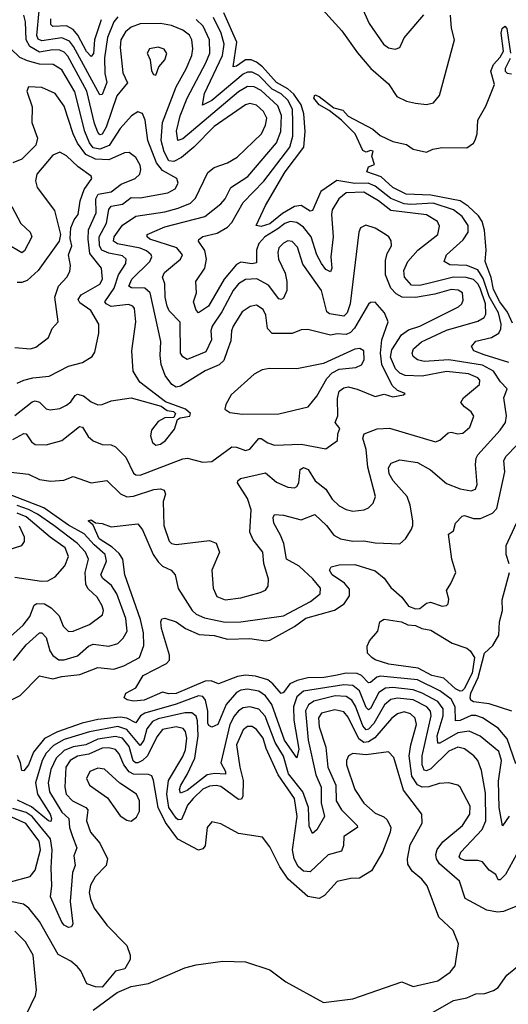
# Model space of a CAD drawing. Extents: x 1552294 to 1694791, y 811929 to 917222.
# Tile 303 of 643: x 1601956 to 1604141, y 900845 to 905245. Entities that reach past the tile are written whole.
import ezdxf

# ---------------------------------------------------------------- set-up
doc = ezdxf.new("R2010")
doc.units = 0

msp = doc.modelspace()

# ---------------------------------------------------------------- linework, layer by layer
at = {"layer": '0CON10XD'}
for points in [[(1603253.5, 905355), (1603396.4, 905195), (1603466.6, 905096.6), (1603526.7, 905026.7), (1603605, 904958.5), (1603641.8, 904901.8), (1603685, 904880.9), (1603725, 904871.5), (1603774.6, 904865.4), (1603806.2, 904873.8), (1603833.3, 904906.7), (1603900.6, 905155), (1603886.7, 905206.7), (1603882.2, 905265)], [(1603485, 905304.2), (1603518.5, 905228.5), (1603582.2, 905135), (1603605, 905118.5), (1603635, 905113.1), (1603655, 905121.2), (1603675, 905164.2), (1603763.2, 905266.8)], [(1601769.1, 902130.9), (1601958.9, 902225), (1602045, 902313.3), (1602105, 902299.4), (1602145, 902310.6), (1602225, 902319.1), (1602305, 902350.8), (1602376.5, 902343.5), (1602422.2, 902357.8), (1602491.5, 902395), (1602510.9, 902449.1), (1602509.7, 902505), (1602496.2, 902565), (1602426.3, 902765), (1602416.8, 902835), (1602400.3, 902860.3), (1602368.8, 902888.8), (1602311.3, 902925), (1602285, 902986.7), (1602262.5, 903005), (1602275, 903010), (1602295, 902996.2), (1602325, 902993.3), (1602365, 902978.5), (1602485, 902992), (1602505, 902965.7), (1602553.1, 902855), (1602575, 902821.8), (1602595, 902803.6), (1602633.5, 902785), (1602650.8, 902765), (1602665, 902704), (1602726.9, 902605), (1602745, 902588.2), (1602782.3, 902572.3), (1602875, 902553.3), (1602945, 902553.9), (1603135, 902581.4), (1603255.6, 902645), (1603299.9, 902680.1), (1603301.2, 902705), (1603266.9, 902746.9), (1603205, 902802.6), (1603149.2, 902835), (1603137.4, 902905), (1603121.5, 902941.5), (1603092.1, 902995), (1603088.8, 903021.2), (1603095, 903033.8), (1603135, 903031.1), (1603215, 903010), (1603275, 903034.5), (1603327.3, 902985), (1603361.2, 902941.2), (1603390.8, 902925), (1603445, 902914.8), (1603495, 902916.8), (1603545, 902907.1), (1603655, 902903.1), (1603681.4, 902925), (1603706.9, 902965), (1603714.4, 902985), (1603713.8, 903006.2), (1603702.1, 903075), (1603687.9, 903115), (1603625.3, 903185), (1603608, 903215), (1603605, 903242.5), (1603617.3, 903262.7), (1603655, 903278.5), (1603735, 903265.8), (1603793.4, 903233.4), (1603865, 903173.1), (1603925, 903149.2), (1603975, 903140.5), (1603993.3, 903146.7), (1604001.8, 903168.2), (1603993.3, 903256.7), (1603996.4, 903285), (1604005, 903301.2), (1604105, 903410.3), (1604128.5, 903445), (1604132.1, 903475), (1604120.3, 903555), (1604135.4, 903595.4), (1604106.5, 903626.5), (1604075.2, 903675), (1604025, 903701.4), (1603875, 903724.6), (1603765, 903718), (1603735.2, 903725.2), (1603715, 903740), (1603711.2, 903755), (1603717.1, 903775), (1603752.9, 903805), (1603865, 903858), (1604005, 903897.4), (1604033.1, 903915), (1604040.3, 903929.7), (1604038.4, 903975), (1604015.2, 904045.2), (1604004.9, 904065), (1603985, 904083.7), (1603952.9, 904092.9), (1603895, 904095.1), (1603800.8, 904070.8), (1603745, 904057.4), (1603708.2, 904058.2), (1603677.1, 904095), (1603672.9, 904125), (1603691.9, 904165), (1603735.9, 904215), (1603825.2, 904284.8), (1603832.4, 904322.4), (1603823.5, 904343.5), (1603775, 904372.8), (1603615, 904392.9), (1603560.9, 904435), (1603495, 904474.7), (1603415, 904471.2), (1603383.5, 904445), (1603353.2, 904395), (1603349.5, 904375), (1603357.9, 904275), (1603347.7, 904185), (1603351.1, 904135), (1603345, 904118.1), (1603325, 904128.9), (1603305, 904155.4), (1603285.2, 904195), (1603259.8, 904275), (1603225, 904317.9), (1603195, 904338.3), (1603165, 904343.8), (1603141.6, 904335), (1603109.8, 904309.8), (1603051.6, 904275), (1603025.6, 904245), (1603015.2, 904214.8), (1603015, 904158.2), (1602995.2, 904154.8), (1602945, 904161.4), (1602925, 904150.4), (1602870.4, 904085), (1602800.2, 903965), (1602755, 903934.4), (1602745, 903947.5), (1602733.8, 903985), (1602746.8, 904025), (1602743.1, 904075), (1602783.5, 904135), (1602791.3, 904175), (1602783.9, 904213.9), (1602755.6, 904255), (1602756.6, 904263.4), (1602775, 904276.2), (1602839.6, 904290.4), (1602885, 904318.4), (1602905, 904338.8), (1602955, 904428), (1603047.1, 904522.9), (1603163.5, 904675), (1603177.1, 904725), (1603177.8, 904787.8), (1603175.8, 904845), (1603155.4, 904885), (1603125, 904913.4), (1603085.1, 904935), (1603025, 904995.1), (1602995, 905010), (1602975, 905010.5), (1602955, 905002.3), (1602815, 904883.8), (1602773.5, 904863.5), (1602782.1, 904915), (1602862.8, 905085), (1602870.4, 905135), (1602856.7, 905185), (1602822.1, 905255)], [(1603465, 903593.6), (1603545, 903560.9), (1603585, 903571.5), (1603625, 903559.2), (1603671.7, 903568.3), (1603680, 903575), (1603645, 903588.6), (1603621.1, 903611.1), (1603574.7, 903704.7), (1603569.6, 903755), (1603574.9, 903815.1), (1603603.1, 903895), (1603586.4, 903935), (1603545, 903982.1), (1603525, 903981.5), (1603515, 903973.3), (1603453.3, 903866.7), (1603435, 903847), (1603415, 903838.5), (1603375, 903840.7), (1603345, 903834.8), (1603245, 903860.5), (1603215, 903858.8), (1603175, 903843.2), (1603085, 903842.2), (1603063.9, 903865), (1603056, 903925), (1603045, 903950.4), (1603015, 903969.1), (1602986.2, 903963.8), (1602951, 903939), (1602910.3, 903875), (1602902.7, 903855), (1602899.4, 903810.6), (1602884.1, 903765), (1602868.1, 903721.9), (1602847.8, 903702.2), (1602785, 903675.3), (1602675, 903607.6), (1602655, 903602.9), (1602636.2, 903615), (1602606.2, 903655), (1602589.3, 903705), (1602584.3, 903745), (1602587.7, 903807.7), (1602540, 904025), (1602515.6, 904045), (1602456.6, 904046.6), (1602443.7, 904055), (1602457.7, 904085), (1602537.7, 904165), (1602546.5, 904185), (1602544.1, 904195), (1602522.5, 904212.5), (1602494.1, 904224.1), (1602393.6, 904243.6), (1602375.7, 904255), (1602378, 904275), (1602415, 904326.8), (1602475, 904367.5), (1602605, 904386.7), (1602665, 904402.2), (1602720, 904425), (1602741.9, 904448.1), (1602797.8, 904562.2), (1602825, 904584.6), (1602885, 904605.4), (1602929, 904631), (1603036.6, 904735), (1603055, 904774), (1603060.5, 904805), (1603045.9, 904835), (1603015, 904862.6), (1602985, 904869.8), (1602965.6, 904864.4), (1602825, 904767.4), (1602734.6, 904675.4), (1602680.2, 904629.8), (1602645, 904611.2), (1602623.1, 904615), (1602602.7, 904655), (1602589.2, 904705), (1602593.9, 904785), (1602655.2, 904945), (1602700.2, 905025), (1602725, 905084.4), (1602730.5, 905115), (1602725.2, 905155), (1602715, 905176.1), (1602685, 905198.8), (1602635, 905219.1), (1602585, 905228.7), (1602494.2, 905225.8), (1602455, 905211.1), (1602428.8, 905191.2), (1602409, 905155), (1602405, 905120), (1602417.7, 905007.7), (1602437.4, 904962.6), (1602390, 904905), (1602343.1, 904765), (1602325, 904734.1), (1602315, 904731.1), (1602305, 904742.1), (1602290.5, 904780.5), (1602256.1, 904925), (1602171.9, 905081.9), (1602155, 905100.3), (1602135, 905109.3), (1602105, 905110.4), (1602045, 905099.8), (1602000.7, 905125), (1601984.9, 905155), (1601982.3, 905235), (1601974.6, 905264.6)], [(1602395, 905258.2), (1602377.4, 905235), (1602349, 905165), (1602334.9, 905075), (1602336.2, 905005), (1602346.1, 904965), (1602325, 904910.6), (1602315, 904908.9), (1602197, 905125), (1602178.5, 905148.5), (1602143.9, 905163.9), (1602055, 905150.3), (1602038.3, 905158.3), (1602033.2, 905175), (1602042.7, 905285)], [(1604142.9, 903712.9), (1604032.5, 903747.5), (1603987.1, 903765), (1603975.6, 903785), (1603995, 903808.2), (1604065, 903824.3), (1604097.6, 903845), (1604107, 903863), (1604109, 903885), (1604097.3, 903935), (1604055, 904008.8), (1604028.2, 904088.2), (1604005, 904127.5), (1603955, 904146.3), (1603879.8, 904149.8), (1603853.3, 904165), (1603864.6, 904195), (1603938.3, 904261.7), (1603960.9, 904295), (1603961.2, 904325), (1603935, 904365.2), (1603895.1, 904395.1), (1603805, 904425.8), (1603705, 904418.5), (1603675, 904421.8), (1603615, 904446.3), (1603545, 904501.4), (1603514.1, 904514.1), (1603455, 904512.7), (1603373.5, 904526.5), (1603302.7, 904477.3), (1603265, 904392), (1603255, 904390), (1603215, 904414.2), (1603185, 904410), (1603130.7, 904379.3), (1603075, 904332.2), (1603035, 904321.6), (1603014, 904325), (1603055.4, 904415), (1603143.7, 904565), (1603226.7, 904675), (1603232.6, 904745), (1603226.5, 904825), (1603214.9, 904865), (1603182.1, 904912.1), (1603155, 904936.4), (1603105, 904964.7), (1603041.2, 905035), (1603015.5, 905055), (1602990.5, 905065), (1602965.6, 905065), (1602925, 905036.7), (1602910.8, 905035), (1602927.5, 905145), (1602869, 905275)], [(1601905, 903224.5), (1601995, 903214.6), (1602045, 903191.1), (1602095, 903182.4), (1602153, 903187), (1602195, 903203.6), (1602275, 903176.1), (1602346.2, 903186.2), (1602407.1, 903127.1), (1602435, 903113.7), (1602465, 903116.5), (1602556.4, 903146.4), (1602585, 903148.9), (1602602.4, 903142.4), (1602607.8, 903125), (1602597.9, 903092.1), (1602600.6, 902985), (1602624.8, 902914.8), (1602635, 902904.7), (1602655, 902899.7), (1602805, 902917.3), (1602835, 902905.6), (1602849.5, 902865), (1602814.6, 902785), (1602820.5, 902705), (1602838.1, 902668.1), (1602875, 902653.4), (1602945, 902661.6), (1603031.2, 902685), (1603054.6, 902695.4), (1603066.8, 902713.2), (1603067.8, 902745), (1603047.5, 902815), (1603043.6, 902865), (1603000.1, 902920.1), (1602984.6, 902955), (1602991.7, 903055), (1602974.8, 903105), (1602930, 903175), (1602930.8, 903185), (1602943.8, 903195), (1603055, 903220.5), (1603105, 903178), (1603155, 903156.2), (1603185, 903153.6), (1603195, 903158.6), (1603203.6, 903175), (1603210.8, 903235), (1603225, 903244.5), (1603245.6, 903235.6), (1603276.6, 903185), (1603325, 903147.1), (1603353, 903103), (1603385, 903072.2), (1603415, 903056.1), (1603445, 903049.6), (1603496.7, 903055), (1603516, 903064), (1603536.9, 903085), (1603547.5, 903115), (1603512.3, 903245), (1603505.2, 903325), (1603490.4, 903375), (1603496.2, 903395), (1603555, 903417.5), (1603609.6, 903419.6), (1603815, 903359.1), (1603834, 903366), (1603871.2, 903398.8), (1603885, 903402), (1603915, 903393.8), (1603937.5, 903397.5), (1603968.8, 903425), (1603987, 903473), (1603975, 903493.3), (1603944.5, 903514.5), (1603928.6, 903535), (1603940, 903555), (1604012.5, 903615), (1604013.8, 903633.8), (1604004.8, 903644.8), (1603962.7, 903662.7), (1603865, 903672.4), (1603755, 903652.6), (1603679.4, 903655), (1603655, 903665.2), (1603635.9, 903685), (1603613.5, 903736.5), (1603620.4, 903769.6), (1603663, 903837), (1603695, 903858.9), (1603745, 903876.3), (1603918.3, 903961.7), (1603932.5, 903975), (1603938.8, 903991.2), (1603935.3, 904025), (1603916.6, 904036.6), (1603885, 904038.9), (1603811.9, 904018.1), (1603725.9, 904004.1), (1603665.4, 904005.4), (1603639.4, 904019.4), (1603615.6, 904045), (1603591.6, 904105), (1603591, 904169), (1603599.5, 904200.5), (1603618.5, 904235), (1603616.6, 904256.6), (1603605.8, 904275), (1603591.2, 904285), (1603545, 904313.1), (1603503.1, 904326.9), (1603480, 904315), (1603471.9, 904295), (1603433.6, 903975), (1603420.2, 903935), (1603405, 903920.3), (1603341.4, 903931.4), (1603329.6, 903939.6), (1603306.2, 904035), (1603222, 904152), (1603198.1, 904228.1), (1603175, 904254.6), (1603155, 904257.3), (1603135, 904246.9), (1603115.4, 904225), (1603109.6, 904205), (1603113.2, 904175), (1603143, 904113), (1603150, 904075), (1603150.4, 904035), (1603135, 904001.4), (1603125, 903994.2), (1603115, 903997.5), (1603068.1, 904058.1), (1603016.6, 904086.6), (1602965, 904084.1), (1602935, 904064), (1602910, 904035), (1602859.9, 903940.1), (1602816.5, 903875), (1602810.4, 903855), (1602813.3, 903815), (1602788.4, 903761.6), (1602705, 903726.2), (1602685, 903738.9), (1602675.4, 903755), (1602673.7, 903893.7), (1602625, 903944.8), (1602615.2, 903965), (1602606.3, 904005), (1602605.2, 904065), (1602594.7, 904095), (1602602.8, 904115), (1602674.4, 904175), (1602684.5, 904195), (1602658, 904225), (1602537.5, 904265), (1602525.5, 904275), (1602526.5, 904285), (1602605, 904319.4), (1602783.8, 904366.2), (1602855, 904422), (1602875, 904444.5), (1602899.4, 904495), (1602976.4, 904543.6), (1603105, 904694.7), (1603124, 904746), (1603127.2, 904817.2), (1603110.5, 904860.5), (1603035, 904928.6), (1603005, 904945.5), (1602975, 904945.8), (1602935, 904922.1), (1602685, 904712.2), (1602663.6, 904705), (1602657.4, 904747.4), (1602673.5, 904815), (1602705.5, 904895), (1602788.5, 905051.5), (1602805.8, 905095), (1602804.5, 905155), (1602776.7, 905216.7), (1602745.8, 905245.8)], [(1602320.6, 905245), (1602290.4, 905155), (1602285.9, 905094.1), (1602275, 905080.8), (1602255, 905103.2), (1602215.9, 905175.9), (1602195, 905201), (1602165, 905216.8), (1602105, 905214.4), (1602095, 905223.6), (1602095, 905249.1)], [(1604159.1, 903889.1), (1604137.7, 903937.7), (1604102.1, 903985), (1604075, 904039.2), (1604063.3, 904093.3), (1604037.8, 904165), (1604041.1, 904215), (1604034.4, 904305), (1604023.8, 904343.8), (1604008, 904368), (1603961.7, 904411.7), (1603925.7, 904435.7), (1603795, 904461.6), (1603684, 904465), (1603625, 904495.5), (1603572.6, 904542.6), (1603507.5, 904565), (1603515, 904587.5), (1603541.7, 904598.3), (1603530, 904635), (1603537, 904657), (1603525, 904660), (1603505, 904653.3), (1603490.7, 904660.7), (1603455.6, 904735.6), (1603395.5, 904795.5), (1603339.1, 904839.1), (1603295, 904864.4), (1603270.9, 904895), (1603275, 904908.6), (1603295, 904901.4), (1603361.3, 904851.3), (1603400.5, 904840.5), (1603425, 904814), (1603535, 904755.8), (1603567.9, 904727.9), (1603625, 904701.2), (1603685, 904688), (1603715, 904666.2), (1603775, 904652.5), (1603803.6, 904666.4), (1603845, 904673.3), (1603955, 904672.5), (1603985, 904693.3), (1603993.1, 904706.9), (1604001.9, 904735), (1604004.7, 904795.3), (1604040.9, 904859.1), (1604078.8, 904955), (1604061.8, 905015), (1604074.5, 905045.5), (1604105, 905077.5), (1604118.9, 905105), (1604109.4, 905185), (1604113.1, 905205), (1604125, 905215.8), (1604134, 905205), (1604150.6, 905095)], [(1602565, 904997.5), (1602578, 905035), (1602605.5, 905065), (1602614.2, 905094.2), (1602602.6, 905112.6), (1602575, 905121.5), (1602536.2, 905115), (1602525.6, 905095), (1602539.4, 905065), (1602546.1, 905016.1), (1602555, 905000), (1602565, 904997.5)], [(1602455.6, 904815), (1602405, 904759.3), (1602356.6, 904683.4), (1602315, 904666.8), (1602285, 904673.1), (1602268.3, 904695), (1602247.8, 904745), (1602202.7, 904922.7), (1602145, 905020.7), (1602105.5, 905045.5), (1602045, 905046.5), (1601990.8, 905060.8), (1601956.2, 905076.2), (1601915, 905115.6)], [(1604148.5, 905071.5), (1604126.2, 905026.2), (1604126.2, 905015), (1604135, 905006.2), (1604155, 905002.5)], [(1601945, 903621.2), (1601975, 903634.7), (1602015, 903645.3), (1602087.8, 903652.2), (1602175, 903697.3), (1602237.2, 903712.8), (1602279.6, 903740.4), (1602291.3, 903758.7), (1602310, 903845), (1602309.2, 903885), (1602274.7, 903945), (1602225, 903980.5), (1602217, 903995), (1602230.9, 904015), (1602315, 904062.8), (1602326.2, 904085), (1602322.2, 904135), (1602269.7, 904199.7), (1602261.9, 904265), (1602264.2, 904305.8), (1602297.4, 904382.6), (1602296.8, 904445), (1602307.5, 904465), (1602364.9, 904475.1), (1602409.6, 904510.4), (1602472.2, 904535), (1602493.8, 904555), (1602497.6, 904575), (1602494.1, 904595), (1602475, 904628.5), (1602445, 904651.8), (1602425, 904649.7), (1602355, 904618.9), (1602295, 904621.6), (1602252.4, 904642.4), (1602213.9, 904693.9), (1602194.8, 904735), (1602155, 904858.9), (1602115, 904914.5), (1602055, 904942.5), (1601995.7, 904944.3), (1601987.5, 904925), (1602012.4, 904855), (1602009.7, 904785), (1602035.2, 904715.2), (1602028.8, 904685), (1601965, 904622.5), (1601925, 904605.9)], [(1601935, 903476.4), (1602012, 903538), (1602025, 903542.4), (1602045, 903536.4), (1602075, 903506.5), (1602092, 903502), (1602135, 903507.9), (1602165, 903522.7), (1602185, 903537.1), (1602203.6, 903566.4), (1602215, 903571.8), (1602241.5, 903565), (1602275, 903538), (1602305, 903524.6), (1602325, 903526.2), (1602365, 903542.5), (1602454.2, 903555.8), (1602588, 903518), (1602615, 903499.4), (1602643.9, 903493.9), (1602653.3, 903485), (1602645, 903467.5), (1602605, 903465.8), (1602575, 903450), (1602545, 903411.2), (1602540.9, 903385), (1602550, 903355), (1602565, 903344.3), (1602585, 903348.1), (1602607.8, 903365), (1602648, 903415), (1602661.7, 903458.3), (1602673.3, 903466.7), (1602717, 903473), (1602720, 903485), (1602696.7, 903505), (1602607.8, 903537.8), (1602493.3, 903625), (1602463.1, 903675), (1602457.1, 903765), (1602475.9, 903895), (1602469.6, 903955), (1602462.2, 903965), (1602442.6, 903972.6), (1602365, 903963.2), (1602342.2, 903975), (1602336.7, 903985), (1602378.6, 904045), (1602397.5, 904105), (1602431.3, 904155), (1602432.4, 904175), (1602415, 904189.2), (1602355, 904201.4), (1602322.7, 904215), (1602312.3, 904235), (1602311.3, 904275), (1602343.9, 904336.1), (1602355, 904397.5), (1602365, 904411.1), (1602415, 904421), (1602455, 904450.8), (1602495, 904449), (1602618.6, 904471.4), (1602650.6, 904489.4), (1602664, 904515), (1602658.2, 904535), (1602595, 904570.5), (1602568, 904605), (1602529.5, 904705), (1602516.7, 904796.7), (1602505, 904826), (1602485, 904833.1), (1602455.6, 904815)], [(1601935, 903780.5), (1602004.6, 903774.6), (1602028.3, 903781.7), (1602085.3, 903824.7), (1602101.1, 903865), (1602127.5, 903895), (1602112.9, 904005), (1602128.9, 904055), (1602166.7, 904095), (1602179.8, 904120.2), (1602183.4, 904146.6), (1602174.3, 904195), (1602188.5, 904235), (1602182.3, 904267.7), (1602184.2, 904315), (1602199.1, 904350.9), (1602216.9, 904375), (1602227.1, 904435), (1602244.4, 904485.6), (1602279.2, 904535), (1602275, 904545.4), (1602217, 904587), (1602165, 904636.9), (1602135, 904653.3), (1602105, 904639.4), (1602033.3, 904555), (1602026.9, 904525), (1602034.4, 904495), (1602111.7, 904391.7), (1602139.2, 904285), (1602132.9, 904255), (1602039.2, 904125), (1601989.9, 904080.1), (1601965, 904070.5), (1601945, 904071.4)], [(1601920.6, 904410.6), (1601960.6, 904335), (1602003.1, 904295), (1602010.7, 904275), (1601977.8, 904212.2), (1601965, 904203.3), (1601895, 904245.5)], [(1602952.9, 903482.9), (1603115, 903483.8), (1603245.4, 903514.6), (1603285, 903562.5), (1603328.9, 903641.1), (1603353.7, 903666.3), (1603385, 903683.3), (1603459.5, 903690.5), (1603485, 903702.2), (1603496.4, 903725), (1603495, 903765.6), (1603476.3, 903776.3), (1603455, 903772.4), (1603315, 903709.3), (1603194.6, 903684.6), (1603073, 903687), (1603040.2, 903679.8), (1603005, 903660.5), (1602901.1, 903568.9), (1602877.3, 903525), (1602873.1, 903505), (1602895, 903490), (1602952.9, 903482.9)], [(1601925, 903369.5), (1601975, 903396.2), (1601985.6, 903395), (1602008.6, 903358.6), (1602025, 903347.1), (1602075, 903345.3), (1602145, 903365.3), (1602223.1, 903426.9), (1602237.5, 903425), (1602262.6, 903382.6), (1602285, 903362.7), (1602325, 903347.2), (1602365.3, 903345.3), (1602385, 903336.4), (1602430.2, 903290.2), (1602465, 903218.5), (1602475, 903211.2), (1602495, 903209.8), (1602685, 903283.5), (1602706.7, 903285), (1602775, 903267.8), (1602815, 903271.2), (1602905, 903335.8), (1602925, 903335.3), (1602965, 903320.3), (1602984.3, 903325.7), (1603025, 903374.1), (1603035, 903374.2), (1603065, 903354.1), (1603095, 903343.2), (1603215, 903348), (1603325, 903326.7), (1603377.5, 903365), (1603378.6, 903395), (1603387.7, 903417.7), (1603367.1, 903445), (1603378.9, 903475), (1603377.6, 903552.4), (1603384.7, 903585), (1603405, 903599.5), (1603425, 903604.3), (1603465, 903593.6)], [(1604175, 901920.6), (1604135, 902031.3), (1604095, 902079.7), (1604025, 902124.8), (1603995, 902135.5), (1603975, 902135.2), (1603925, 902114), (1603905, 902112.2), (1603902.6, 902175), (1603885, 902208.3), (1603835, 902246.6), (1603735, 902295.1), (1603569, 902311), (1603552.4, 902307.6), (1603525, 902283.6), (1603515, 902282.4), (1603485, 902315.2), (1603465, 902323.5), (1603415, 902325.6), (1603368.5, 902315), (1603316, 902306), (1603245, 902303.5), (1603197, 902293), (1603163.2, 902276.8), (1603135, 902239.2), (1603125, 902234.7), (1603088, 902278), (1603065, 902295.5), (1603011, 902311), (1602965, 902316), (1602929.4, 902310.6), (1602845, 902276.9), (1602811.5, 902291.5), (1602785, 902289), (1602655, 902234.1), (1602622.9, 902232.9), (1602595, 902240.8), (1602512.5, 902205), (1602465, 902200), (1602435.9, 902205.9), (1602423.3, 902215), (1602430.8, 902235), (1602475, 902260), (1602507.5, 902315), (1602612, 902368), (1602626.4, 902383.6), (1602625.5, 902405), (1602590.6, 902525), (1602587.5, 902555), (1602592.3, 902567.7), (1602605, 902571.2), (1602655, 902554.3), (1602697.8, 902525), (1602757.8, 902497.8), (1602825, 902492.8), (1602885, 902477.7), (1602985, 902479.7), (1603055, 902468.8), (1603075, 902472), (1603185, 902534.1), (1603235, 902570.3), (1603363.6, 902606.4), (1603406.8, 902635), (1603429.9, 902670.1), (1603429.9, 902699.9), (1603407.6, 902727.6), (1603353.1, 902765), (1603340.8, 902785), (1603349.4, 902800.6), (1603385, 902809.5), (1603455, 902810), (1603545, 902782), (1603585, 902750), (1603615, 902708.5), (1603664.3, 902664.3), (1603694.8, 902625), (1603725, 902612.1), (1603745.8, 902614.2), (1603775, 902638), (1603793, 902643), (1603845, 902624.5), (1603865, 902627.5), (1603872.5, 902635), (1603874.4, 902655), (1603864.2, 902695), (1603884.2, 902725), (1603905.6, 902775), (1603887.8, 902835), (1603873.3, 902946.7), (1603895, 902961.2), (1603904.7, 902995), (1603935, 903026.8), (1603945, 903029.6), (1603985, 903016.6), (1604016.2, 903016.2), (1604070.1, 903039.9), (1604089, 903061), (1604124.8, 903224.8), (1604120.3, 903275), (1604131.5, 903295), (1604177.5, 903342.5)], [(1601928.3, 902381.7), (1601985, 902451.2), (1602045, 902505.3), (1602055, 902504.7), (1602074.3, 902484.3), (1602091.2, 902425), (1602103.7, 902403.7), (1602131.4, 902385), (1602155, 902384.4), (1602215, 902402.2), (1602264.3, 902445.7), (1602284.3, 902455), (1602354.1, 902445.9), (1602395, 902457.1), (1602419.1, 902480.9), (1602436.9, 902513.1), (1602431.1, 902568.9), (1602389.7, 902679.7), (1602366.3, 902716.3), (1602328.3, 902748.3), (1602319.4, 902765), (1602343.8, 902825), (1602338.3, 902855), (1602288.7, 902898.7), (1602245, 902948), (1602175, 902986.2), (1602064, 903064), (1601850.4, 903145)], [(1601886.7, 902463.3), (1601971, 902539), (1602001.7, 902578.3), (1602021.3, 902628.7), (1602033.2, 902636.8), (1602067.1, 902635), (1602097.4, 902617.4), (1602131.9, 902581.9), (1602150.8, 902535), (1602175, 902510.5), (1602195, 902512.3), (1602267.7, 902542.3), (1602325.6, 902585), (1602330.8, 902605), (1602325, 902625.6), (1602302.1, 902665), (1602262, 902702), (1602251.9, 902721.9), (1602248.8, 902775), (1602263.2, 902835), (1602251, 902865), (1602214.3, 902904.3), (1602108.7, 902985), (1602036.2, 903035), (1601995, 903055.8), (1601945, 903074.6)], [(1601935, 902754.2), (1602053.5, 902736.5), (1602082.2, 902737.8), (1602114.7, 902755.3), (1602157.3, 902805), (1602173.6, 902846.4), (1602159, 902885), (1602092.6, 902932.6), (1601985, 903023.5), (1601945, 903040.2)], [(1601905, 902876.5), (1601965, 902895.7), (1601976.9, 902913.1), (1601977.1, 902932.9), (1601955, 902981.8)], [(1604144.3, 902814.3), (1604130.8, 902855), (1604131.1, 902895), (1604177.7, 902995)], [(1604155.8, 902155.8), (1604055, 902188.6), (1603985, 902197.7), (1603973.7, 902203.7), (1603970, 902215), (1603972.9, 902235), (1604005.7, 902305), (1604034, 902415), (1604070.8, 902449.2), (1604098, 902495), (1604100.8, 902555), (1604114.2, 902605), (1604112.7, 902652.7), (1604145.6, 902775)], [(1603925, 902244.7), (1603904.7, 902255), (1603852.5, 902302.5), (1603798.6, 902315), (1603737.4, 902347.4), (1603606.7, 902365), (1603545, 902384.6), (1603530, 902395), (1603511.4, 902415), (1603509.2, 902445), (1603520.2, 902469.8), (1603557.7, 902512.3), (1603566.9, 902555), (1603585, 902566.2), (1603662.5, 902555), (1603691.3, 902541.3), (1603725, 902538.2), (1603754.6, 902524.6), (1603795, 902516.8), (1603889, 902459), (1603955, 902436.2), (1603970, 902425), (1603990, 902395), (1603979.4, 902325), (1603943.1, 902255), (1603935, 902245.7), (1603925, 902244.7)], [(1604145, 901685.8), (1604115, 901642.5), (1604099.6, 901725), (1604097.4, 901842.6), (1604109.7, 901935), (1604097.7, 901975), (1604015, 902043.1), (1603965, 902065.9), (1603915, 902057.9), (1603835, 902012.8), (1603825, 902012.7), (1603822.3, 902045), (1603849.6, 902135), (1603849.9, 902165), (1603825, 902198.6), (1603755.6, 902235.6), (1603715, 902251.3), (1603625, 902261.5), (1603591.7, 902258.3), (1603561.7, 902238.3), (1603525, 902167.9), (1603515, 902161.2), (1603505, 902171.8), (1603475, 902245.7), (1603445, 902269.7), (1603405, 902272.6), (1603225, 902244.5), (1603195, 902219.5), (1603179.6, 902175), (1603181.4, 902115), (1603204.4, 901985.6), (1603195, 901946.9), (1603140.7, 902025), (1603083.8, 902185), (1603054.4, 902224.4), (1603025, 902244), (1602975, 902254), (1602945, 902248.8), (1602925, 902238.3), (1602878.8, 902185), (1602842.1, 902095), (1602815, 902083.2), (1602801.5, 902091.5), (1602797.8, 902102.2)], [(1602797.8, 902102.2), (1602797.6, 902155), (1602786.9, 902205), (1602775, 902220.3), (1602755, 902224.1), (1602655, 902186), (1602515, 902146.9), (1602495.5, 902134.5), (1602475, 902102.4), (1602435, 902124.4), (1602405, 902128), (1602305, 902118.2), (1602235, 902101.8), (1602125, 902062.7), (1602067.2, 902032.8), (1602018, 901972), (1601995.2, 901915), (1601975, 901888.1), (1601965, 901890.8), (1601960, 901925), (1601946.8, 901956.8)], [(1604004.3, 901934.3), (1603986.4, 901956.4), (1603945, 901986.8), (1603914.7, 901994.7), (1603875, 901977.1), (1603795, 901898.3), (1603775, 901888.6), (1603765, 901892), (1603755.2, 901915.2), (1603754.9, 901955.1), (1603795.7, 902135), (1603792.2, 902155), (1603776, 902175), (1603715, 902205.3), (1603645, 902213.1), (1603615, 902207.7), (1603587, 902183), (1603539.4, 902100.6), (1603515, 902074.5), (1603505, 902072.1), (1603490.3, 902090.3), (1603457.4, 902177.4), (1603440.8, 902205), (1603415, 902220.6), (1603366.9, 902223.1), (1603270.5, 902199.5), (1603246.9, 902183.1), (1603233.7, 902156.3), (1603245.1, 902025), (1603280.8, 901870.8), (1603303.8, 901815), (1603304.2, 901745), (1603318.2, 901685), (1603285, 901625.6), (1603265, 901608), (1603251, 901641), (1603247.8, 901725), (1603222.3, 901795), (1603157.9, 901875), (1603135, 901954.7), (1603099, 902015), (1603053.1, 902133.1), (1603025, 902163.5), (1602985, 902174.4), (1602955, 902170), (1602935, 902156.8), (1602915, 902133.2), (1602895.4, 902095), (1602855.2, 901925), (1602876.1, 901885), (1602876, 901874), (1602827, 901877), (1602795, 901871.1), (1602705, 901801), (1602675, 901788.5), (1602671, 901805), (1602675.9, 901825), (1602705, 901872.4), (1602739.2, 901945), (1602754.4, 902045), (1602751.5, 902111.5), (1602745, 902132.5), (1602725, 902147.2), (1602695, 902148.1), (1602575, 902121), (1602550.5, 902109.5), (1602524.2, 902075.8), (1602511.5, 902025), (1602495, 902002.4), (1602435, 902073.6), (1602395, 902086.1), (1602267.5, 902062.5), (1602155, 902028.4), (1602107.5, 902002.5), (1602075, 901967.2), (1602057.3, 901935), (1602026.7, 901835), (1602035.4, 901785), (1602092.7, 901695), (1602098.5, 901675), (1602095, 901662.9), (1602085, 901665.3), (1602008.2, 901728.2), (1601946.9, 901756.9)], [(1604175, 901282.9), (1604119.8, 901260.2), (1604092.4, 901257.6), (1604045, 901266.4), (1603947.6, 901317.6), (1603922.1, 901395), (1603832.7, 901472.7), (1603819.5, 901495), (1603816.5, 901515), (1603822.9, 901537.1), (1603848.5, 901571.5), (1603936.4, 901645), (1603968.1, 901695), (1603970.1, 901730.1), (1603925.4, 901815), (1603915, 901824.5), (1603875, 901835.4), (1603831.5, 901831.5), (1603785, 901817.4), (1603755, 901815.2), (1603735, 901826.4), (1603709.7, 901865), (1603697.3, 901955), (1603704.6, 902005.4), (1603730.4, 902095), (1603723.8, 902123.8), (1603703.5, 902143.5), (1603675, 902152.9), (1603645, 902143.2), (1603618.2, 902121.8), (1603543.8, 902036.2), (1603515, 902018.6), (1603495, 902015.8), (1603471.7, 902031.7), (1603425, 902129.1), (1603405, 902151.6), (1603365, 902161.2), (1603305, 902145.7), (1603292.6, 902125), (1603294.4, 902085.6), (1603324.8, 901995), (1603334.1, 901905), (1603369.2, 901825), (1603370.4, 901755), (1603394.8, 901715), (1603465.4, 901645), (1603467.1, 901635), (1603405.3, 901595), (1603404.1, 901555), (1603395, 901529.1), (1603335, 901513.2), (1603255, 901438), (1603225, 901439.7), (1603200.9, 901460.9), (1603183.4, 901495), (1603175.2, 901535), (1603196.7, 901685), (1603185.4, 901765), (1603111.1, 901871.1), (1603058.2, 901988.2), (1603045, 902035.3), (1603015, 902073.1), (1602995, 902087.2), (1602975, 902086.4), (1602955, 902072.5), (1602924.8, 902005), (1602939.6, 901905), (1602955.1, 901845), (1602953.9, 901776.1), (1602947.7, 901762.3), (1602935, 901760.7), (1602855, 901818.9), (1602835, 901823.7), (1602805, 901820.8), (1602775, 901806), (1602731.5, 901765), (1602706.2, 901735), (1602694.8, 901704.8), (1602679.2, 901670.8), (1602665, 901669.8), (1602655, 901676.7), (1602622.5, 901725), (1602614.4, 901785), (1602622.1, 901845), (1602685, 901952.4), (1602696.8, 901983.2), (1602704, 902035), (1602697.1, 902065), (1602687.7, 902077.7), (1602655, 902085.5), (1602595, 902073), (1602568.9, 902041.1), (1602528.1, 901955), (1602505.6, 901934.4), (1602484.9, 901924.9), (1602474.1, 901924.1), (1602462.7, 901932.7), (1602445, 901997.6), (1602415, 902034.5), (1602385, 902042.1), (1602305, 902030.8), (1602251.3, 902005), (1602195, 901996.6), (1602155, 901979.2), (1602119.2, 901945), (1602095.1, 901895), (1602083.9, 901835), (1602089, 901795), (1602144.5, 901704.5), (1602175.2, 901675.2), (1602179.2, 901635), (1602192.8, 901595), (1602211, 901545), (1602198.4, 901508.4), (1602204.1, 901465), (1602192.2, 901435), (1602181.2, 901305), (1602194.4, 901205), (1602188, 901192), (1602175, 901188.9), (1602155, 901199.1), (1602145, 901212.5), (1602093.5, 901325), (1602100, 901375), (1602096.4, 901455), (1602101.8, 901535), (1602094, 901585), (1602011.9, 901685), (1601985, 901702.4), (1601925, 901720.4)], [(1602285, 900819.4), (1602392.5, 900897.5), (1602455, 900924.3), (1602532.3, 900937.7), (1602695, 901007.8), (1602745, 901021.1), (1602865, 901038.6), (1602965, 901035.7), (1603075, 901000), (1603145.9, 900945.9), (1603315, 900853.8), (1603445, 900870), (1603665, 900945.9), (1603715.6, 900925.6), (1603825, 900950.8), (1603880.8, 900989.2), (1603902.4, 901017.6), (1603917.9, 901115), (1603894.5, 901175), (1603829.6, 901235), (1603778.2, 901375), (1603754.5, 901405), (1603710.7, 901440.7), (1603691.6, 901471.6), (1603690, 901495), (1603702.4, 901557.6), (1603755.5, 901655), (1603753.3, 901695), (1603672.5, 901802.5), (1603628.2, 901948.2), (1603605, 901973.8), (1603505, 901959.8), (1603445, 901966.6), (1603425.5, 901955), (1603416.7, 901935), (1603417.1, 901915), (1603454.7, 901805), (1603495, 901744.6), (1603545, 901700), (1603583.5, 901683.5), (1603599.6, 901669.6), (1603615.5, 901635), (1603611.8, 901615), (1603578.6, 901525), (1603528.3, 901441.7), (1603475, 901408.5), (1603435, 901407.9), (1603375, 901394.5), (1603318.6, 901331.4), (1603295, 901318.7), (1603245, 901327.2), (1603157.1, 901405), (1603119.1, 901459.1), (1603075, 901548.8), (1603041.7, 901591.7), (1602935, 901609.1), (1602855, 901652.5), (1602815, 901661.2), (1602794.4, 901635), (1602785, 901554), (1602775, 901540), (1602755, 901534.5), (1602662.9, 901582.9), (1602607.3, 901657.3), (1602574.9, 901725), (1602554.8, 901844.8), (1602546.3, 901866.3), (1602532.2, 901872.2), (1602465, 901874.3), (1602445, 901883.5), (1602422, 901915), (1602400.8, 901965), (1602383.7, 901983.7), (1602355, 901990.8), (1602325, 901989.3), (1602265, 901962.8), (1602215, 901954.9), (1602181.7, 901935), (1602162.1, 901905), (1602157.2, 901815), (1602163.3, 901785), (1602192.7, 901755), (1602251.6, 901725), (1602260.4, 901715), (1602254.2, 901665), (1602272.6, 901615), (1602314.6, 901565), (1602348.8, 901495), (1602342.1, 901465), (1602293.5, 901415), (1602272.2, 901377.8), (1602266, 901345), (1602272.8, 901315), (1602288.9, 901275), (1602345, 901198.5), (1602435, 901107.5), (1602450, 901065), (1602450, 901045), (1602425.9, 901004.1), (1602385, 900994), (1602325, 900922), (1602295, 900923.1), (1602257, 900937), (1602229.4, 900995), (1602213.4, 901015), (1602185, 901037.8), (1602128.4, 901068.4), (1602045.2, 901215.2), (1601996.8, 901275), (1601972.7, 901292.7), (1601915.3, 901305.3)], [(1604178, 901515), (1604128.1, 901425), (1604105, 901401.5), (1604095, 901401.9), (1604085, 901425.5), (1604055, 901445.4), (1604025, 901482.6), (1604005, 901488.3), (1603948, 901488), (1603928.5, 901495), (1603921.5, 901505), (1603928.7, 901525), (1604024, 901626), (1604039.7, 901665), (1604038.2, 901788.2), (1604020.8, 901890.8), (1604004.3, 901934.3)], [(1602455, 901664), (1602478.2, 901681.8), (1602491.3, 901708.7), (1602492.2, 901755), (1602478.2, 901785), (1602403.6, 901833.6), (1602335, 901896.1), (1602305, 901900), (1602269.4, 901885), (1602255.5, 901855), (1602267.8, 901825), (1602348.5, 901768.5), (1602405, 901687.1), (1602435, 901667.5), (1602455, 901664)], [(1601915, 901393.3), (1602003, 901417), (1602024.8, 901445.2), (1602049.6, 901535), (1602043.8, 901575), (1601983.8, 901653.8), (1601907.8, 901687.8)], [(1601988, 900805), (1602027.5, 900885), (1602030.7, 900909.3), (1602016.5, 901065), (1601982.5, 901125), (1601935, 901171.5)], [(1603805, 900810.8), (1603895, 900862.8), (1603955, 900874.7), (1603995, 900891.6), (1604035, 900893.8), (1604075, 900906.4), (1604095, 900920), (1604134.4, 900975), (1604189.9, 901020.1)]]:
    msp.add_lwpolyline(points, dxfattribs=at)

doc.saveas('drawing.dxf')
